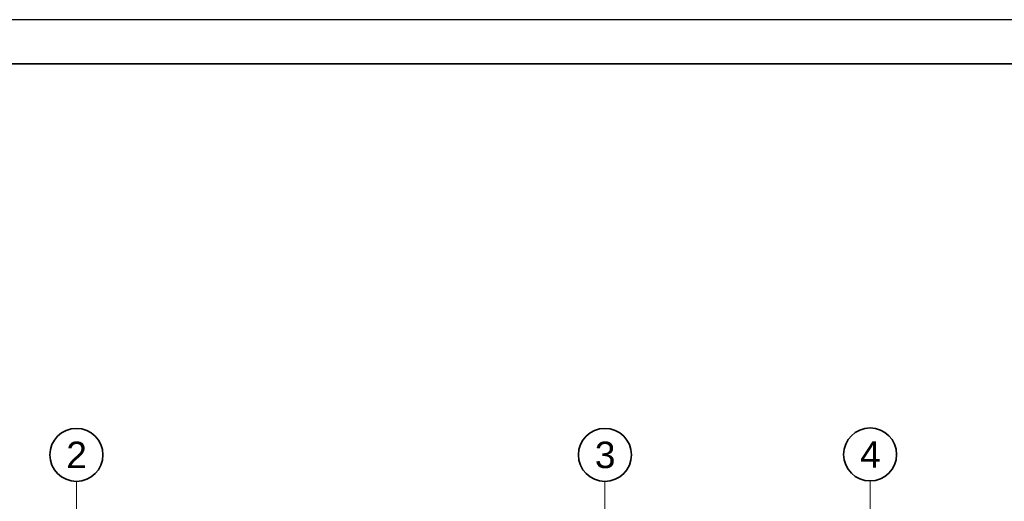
# Model space of a CAD drawing. Header units: millimetres. Extents: x -148444 to 51443, y -4810 to 453290.
# Tile 425 of 551: x 14937 to 26076, y 305037 to 310490. Entities that reach past the tile are written whole.
import ezdxf

# ---------------------------------------------------------------- set-up
doc = ezdxf.new("R2010")
doc.units = ezdxf.units.MM
doc.linetypes.add('Kropki i Kreski', pattern=[6.702778, 3.527778, -1.763889, 0, -1.411111])
doc.layers.add('CP_FRREF', color=251, linetype='Continuous', lineweight=35)
doc.layers.add('CP_LINENORM', color=253, linetype='Continuous')
doc.layers.add('Konstrukcja - Siatka mod', color=8, linetype='Continuous')
doc.styles.add('STYL_AUTOMATYCZNY_1', font='arial.ttf')

msp = doc.modelspace()

# ---------------------------------------------------------------- linework, layer by layer
at = {"layer": 'CP_FRREF'}
msp.add_line((50943, 309990), (-2057, 309990), dxfattribs=at)
at = {"layer": 'CP_LINENORM', "linetype": 'Continuous'}
msp.add_line((51443, 310490), (-3557, 310490), dxfattribs=at)
at = {"layer": 'Konstrukcja - Siatka mod', "color": 8, "linetype": 'Kropki i Kreski', "lineweight": 13, "ltscale": 100}
for p, q in [((15578, 304263), (15578, 305263)), ((21558, 304263), (21558, 305263)), ((24558, 304268), (24558, 305268))]:
    msp.add_line(p, q, dxfattribs=at)
at = {"layer": 'Konstrukcja - Siatka mod', "color": 8, "linetype": 'Continuous', "lineweight": 35, "ltscale": 100}
for centre in [(15578, 305563), (21558, 305563), (24558, 305568)]:
    msp.add_circle(centre, 300, dxfattribs=at)

# ---------------------------------------------------------------- texts
at = {"layer": 'Konstrukcja - Siatka mod', "color": 8, "linetype": 'Continuous', "lineweight": 13, "char_height": 300, "attachment_point": 1, "style": 'STYL_AUTOMATYCZNY_1'}
for s, insert in [('\\A1;{\\pql;\\pt0;\\fArial|b0|i0|c238|p0;\\W1.000000;2}', (15464, 305713)), ('\\A1;{\\pql;\\pt0;\\fArial|b0|i0|c238|p0;\\W1.000000;3}', (21444, 305713)), ('\\A1;{\\pql;\\pt0;\\fArial|b0|i0|c238|p0;\\W1.000000;4}', (24444, 305718))]:
    msp.add_mtext(s, dxfattribs=dict(at, insert=insert))

doc.saveas('drawing.dxf')
